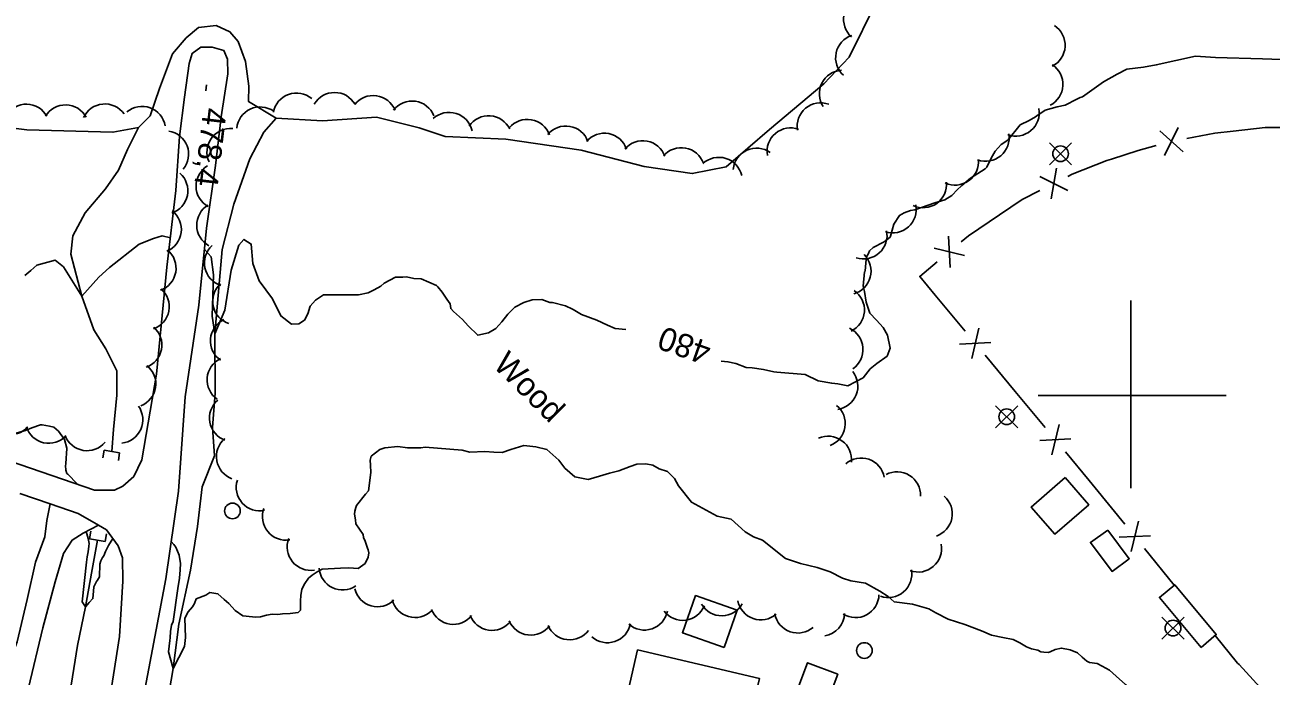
# Model space of a CAD drawing. Extents: x 642515 to 647219, y 6080136 to 6084356.
# Drawn here: x 643658.8 to 643817.9, y 6082164.2 to 6082247.3 of the extents above; entities that cross this region are included whole.
import ezdxf

# ---------------------------------------------------------------- set-up
doc = ezdxf.new("R2010")
doc.units = 0
for name, color, linetype in [('Level 1', 7, 'Continuous'), ('Level 19', 7, 'Continuous'), ('Level 2', 7, 'Continuous'), ('Level 21', 7, 'Continuous'), ('Level 26', 7, 'Continuous'), ('Level 3', 7, 'Continuous'), ('Level 31', 7, 'Continuous'), ('Level 36', 7, 'Continuous'), ('Level 37', 7, 'Continuous'), ('Level 4', 7, 'Continuous'), ('Level 44', 7, 'Continuous'), ('Level 56', 7, 'Continuous'), ('Level 61', 7, 'Continuous')]:
    doc.layers.add(name, color=color, linetype=linetype)

msp = doc.modelspace()

# ---------------------------------------------------------------- linework, layer by layer
at = {"layer": 'Level 1'}
for points in [[(643822.83, 6082242.79), (643816.82, 6082243.03), (643810.81, 6082243.2), (643808.25, 6082243.35), (643803.24, 6082242.24), (643801.6, 6082241.95), (643799.5, 6082241.68), (643798.24, 6082241.05), (643796.5, 6082240.08), (643793.84, 6082238.17), (643793.52, 6082238.07), (643793.09, 6082237.84), (643791.62, 6082237.08), (643790.58, 6082236.87), (643789.06, 6082236.47), (643788, 6082235.73), (643787.81, 6082235.6), (643787.02, 6082235.15), (643785.87, 6082234.57), (643784.27, 6082232.63), (643783.44, 6082232.07), (643782.68, 6082231.22)], [(643782.68, 6082231.22), (643782.15, 6082230.31), (643781.6, 6082229.19), (643781.37, 6082228.94), (643779.53, 6082227.76), (643778.4, 6082226.85), (643777.78, 6082226.25), (643777.2, 6082225.62), (643777.12, 6082225.54), (643776.26, 6082225.01), (643774.98, 6082224.62), (643772.39, 6082223.72), (643771.87, 6082223.65), (643771.03, 6082223.33), (643770.44, 6082223.01), (643769.73, 6082221.89), (643769.32, 6082220.34), (643769.24, 6082220.25), (643768.66, 6082219.78), (643768.42, 6082219.61), (643767.08, 6082218.89), (643766.62, 6082218.47), (643766.47, 6082218.14), (643766.25, 6082217.72), (643766.17, 6082216.95), (643766.06, 6082215.9), (643765.98, 6082215.82), (643765.83, 6082213.96), (643765.98, 6082213.28), (643766.21, 6082211.93), (643766.65, 6082210.54), (643767.5, 6082209.62), (643768.36, 6082208.7), (643768.93, 6082207.73), (643769.26, 6082206.05), (643768.87, 6082205.03), (643767.57, 6082204.11), (643766.72, 6082203.43), (643765.8, 6082202.25), (643763.87, 6082201.23), (643762.56, 6082201.48), (643761.79, 6082201.56), (643760.07, 6082201.87), (643758.41, 6082202.67), (643754.79, 6082203), (643754.42, 6082203.02), (643753.07, 6082203.31), (643751.64, 6082203.52), (643750.87, 6082203.6), (643749.55, 6082204.09), (643748.53, 6082204.32), (643747.67, 6082204.41)], [(643677.33, 6082220.14), (643676.26, 6082220.42), (643675.18, 6082220.08), (643673.35, 6082219.34), (643669.55, 6082216.35)], [(643735.5, 6082208.43), (643735.48, 6082208.42), (643734.13, 6082208.55), (643733.14, 6082208.98), (643731.81, 6082209.64), (643729.83, 6082210.34), (643728.79, 6082210.97), (643728.7, 6082211.05), (643727.79, 6082211.48), (643726.15, 6082211.88), (643725.78, 6082211.9), (643724.79, 6082212.25), (643723.54, 6082212.22), (643722.46, 6082211.88), (643721.31, 6082211.3), (643720.43, 6082210.41), (643719.67, 6082209.4), (643718.9, 6082208.56), (643717.95, 6082208.03), (643716.59, 6082207.71), (643715.36, 6082208.9), (643714.63, 6082209.7), (643713.48, 6082210.73), (643713.14, 6082211.11), (643713.07, 6082211.71), (643712.63, 6082212.33), (643712.02, 6082213.19), (643711.5, 6082213.88), (643711.33, 6082214.04), (643709.34, 6082214.9), (643708.41, 6082214.97), (643707.5, 6082215.16), (643707.02, 6082215.14), (643706.09, 6082215.13), (643704.63, 6082214.37), (643704.2, 6082213.98), (643703.37, 6082213.5), (643702.58, 6082213.13), (643701.34, 6082212.87), (643696.88, 6082212.88), (643695.86, 6082212.18), (643695.17, 6082211.42), (643694.9, 6082210.44), (643694.45, 6082209.61), (643693.75, 6082209.17), (643692.78, 6082209.12), (643691.43, 6082210.18), (643690.37, 6082212.36), (643688.65, 6082214.67), (643687.84, 6082216.86), (643687.66, 6082219.34), (643686.73, 6082219.94), (643686.08, 6082219.21), (643685.08, 6082216.03), (643684.27, 6082210.9), (643683.02, 6082207.88), (643682.65, 6082210.14), (643682.84, 6082215.44), (643682.55, 6082217.7), (643681.77, 6082218.55), (643681.67, 6082218.62)], [(643658.72, 6082215.35), (643659.5, 6082215.96), (643660.28, 6082216.64), (643662.63, 6082217.29), (643663.69, 6082216.42), (643666.01, 6082212.71), (643668.2, 6082215.11), (643669.55, 6082216.35)]]:
    msp.add_lwpolyline(points, dxfattribs=at)
at = {"layer": 'Level 19'}
for points in [[(643646.43, 6082151.03), (643648.36, 6082152.83), (643649.83, 6082154.81), (643650.96, 6082157.78), (643651.98, 6082159.78), (643652.92, 6082159.71), (643654.13, 6082161.23), (643655.79, 6082163.34), (643657.77, 6082168.55), (643659.05, 6082173.93), (643660.12, 6082178.72), (643661.31, 6082181.95), (643661.56, 6082184.03), (643661.96, 6082186.16)], [(643668.13, 6082183.45), (643666.2, 6082182.42), (643664.79, 6082181.53), (643663.7, 6082179.81), (643662.61, 6082176.19), (643661.03, 6082170.31), (643659.19, 6082162.67), (643656.75, 6082157.12), (643654.38, 6082152.5), (643653.83, 6082149.92), (643653.57, 6082147.16)]]:
    msp.add_lwpolyline(points, dxfattribs=at)
at = {"layer": 'Level 2'}
for points in [[(643653.36, 6082194.76), (643653.7, 6082194.78), (643654.78, 6082194.96), (643655.83, 6082195.09), (643657.48, 6082195.14), (643658.84, 6082195.53), (643659.63, 6082195.89), (643660.74, 6082196.27), (643660.94, 6082196.24), (643661.88, 6082196.09), (643662.46, 6082195.96), (643663.05, 6082195.43), (643663.79, 6082194.39), (643664.09, 6082193.28), (643664.05, 6082192.55), (643664.03, 6082192.03), (643663.99, 6082191.22), (643663.92, 6082191.06), (643663.99, 6082190.46), (643664.09, 6082190.06), (643664.22, 6082189.95), (643665.42, 6082188.73), (643665.44, 6082188.67)], [(643694.95, 6082176.66), (643695.45, 6082177.04), (643696.08, 6082177.48), (643696.71, 6082177.83), (643699.05, 6082177.95), (643700.14, 6082177.97), (643701.31, 6082177.91), (643702.21, 6082178.56), (643702.61, 6082179.35), (643702.67, 6082179.91), (643702.57, 6082180.31), (643702.51, 6082180.5), (643702.19, 6082181.41), (643702, 6082181.88), (643701.94, 6082182.24), (643701.02, 6082183.6), (643700.96, 6082184.12), (643700.84, 6082184.83), (643700.9, 6082185.24), (643701, 6082185.68), (643701.1, 6082185.97), (643702.25, 6082187.39), (643702.63, 6082187.82), (643702.91, 6082190.16), (643702.87, 6082191.12), (643702.83, 6082191.76), (643702.97, 6082192.25), (643704.06, 6082193.11), (643704.7, 6082193.3), (643706.39, 6082193.47), (643707.61, 6082193.3), (643708.25, 6082193.33), (643709.31, 6082193.31), (643709.87, 6082193.42), (643714.58, 6082193.02), (643715.56, 6082192.75), (643717.5, 6082192.85), (643718.64, 6082192.75), (643719.69, 6082192.73), (643720.8, 6082193.11), (643722.48, 6082193.6), (643724.02, 6082193.44), (643725.41, 6082193.11), (643726.94, 6082191.74), (643727.72, 6082190.74), (643728.99, 6082189.6), (643730.7, 6082189.29), (643732.14, 6082189.69), (643733.41, 6082190.07), (643734.61, 6082190.38)], [(643734.61, 6082190.38), (643736.04, 6082190.94), (643736.91, 6082191.22), (643738.04, 6082191.28), (643738.94, 6082191.09), (643739.77, 6082190.65), (643740.84, 6082190.3), (643741.7, 6082189.39), (643742.23, 6082188.45), (643743.87, 6082186.37), (643747.15, 6082184.57), (643748.95, 6082184.19), (643750.73, 6082182.6), (643751.81, 6082181.93), (643752.97, 6082181.51), (643755.91, 6082179.18), (643757.8, 6082178.55), (643759.93, 6082178.02), (643761.58, 6082177.47), (643763.15, 6082176.67), (643764.22, 6082176.32), (643766.1, 6082176.02), (643767.93, 6082174.99), (643769.01, 6082174.33), (643769.77, 6082173.64), (643772.13, 6082173.37), (643774.18, 6082172.75), (643775.1, 6082172.24), (643776.67, 6082171.44), (643777.74, 6082171.09), (643778.81, 6082170.75), (643780.91, 6082169.94), (643782.19, 6082169.4), (643783.66, 6082169.08), (643784.97, 6082168.83), (643785.8, 6082168.39), (643786.67, 6082167.91), (643787.29, 6082167.66), (643788.11, 6082167.47), (643788.52, 6082167.25), (643788.89, 6082167.23), (643789.45, 6082167.18), (643789.69, 6082167.27), (643790.33, 6082167.54), (643791.12, 6082167.75), (643792.23, 6082167.52), (643793.18, 6082167.13), (643793.77, 6082166.6), (643794.36, 6082166.07), (643794.73, 6082165.89), (643795.71, 6082165.78), (643796.33, 6082165.45)], [(643666.57, 6082182.62), (643666.83, 6082181.74), (643666.94, 6082181.1), (643666.92, 6082180.74), (643666.83, 6082180.05), (643666.7, 6082179.4), (643666.62, 6082178.72), (643666.07, 6082173.63), (643666.47, 6082173.01), (643666.97, 6082173.56), (643667.43, 6082174.07), (643667.5, 6082174.99), (643667.55, 6082175.56), (643667.88, 6082176.26), (643668.04, 6082176.42), (643668.26, 6082176.84), (643668.34, 6082178.45), (643668.43, 6082178.89), (643668.66, 6082179.31), (643668.85, 6082179.52), (643669.06, 6082180.09), (643669.43, 6082180.83), (643670, 6082181.73)], [(643677.43, 6082181.35), (643677.79, 6082180.99), (643678.01, 6082180.64), (643678.47, 6082179.62), (643678.64, 6082178.55), (643678.6, 6082177.74), (643678.5, 6082176.69), (643678.28, 6082175.36), (643677.69, 6082171.15), (643677.47, 6082170.66), (643677.35, 6082169.85), (643677.31, 6082169.05), (643677.25, 6082168.72), (643677.08, 6082167.27), (643677.7, 6082165.12), (643679.13, 6082167.96), (643679.24, 6082169.09), (643679.22, 6082170.33), (643679.19, 6082171.57), (643679.6, 6082172.36), (643680.17, 6082172.99), (643680.43, 6082173.45), (643680.64, 6082174.02), (643681.87, 6082174.52), (643682.38, 6082174.83), (643683.4, 6082174.69), (643684.21, 6082173.96), (643684.8, 6082173.43), (643685.61, 6082172.55), (643686.58, 6082171.84), (643687.8, 6082171.75), (643688.2, 6082171.69), (643688.85, 6082171.72), (643689.61, 6082171.96), (643690.33, 6082172.08), (643691.06, 6082172.04), (643691.66, 6082172.11), (643692.63, 6082172.16), (643693.67, 6082172.3), (643693.94, 6082172.59), (643693.96, 6082173.79), (643694.01, 6082174.44), (643694.13, 6082175.25), (643694.49, 6082175.99), (643694.95, 6082176.66)], [(643796.33, 6082165.45), (643797.29, 6082164.9), (643798.13, 6082164.14), (643799.32, 6082163.08), (643799.92, 6082162.39), (643800.65, 6082161.43), (643801.21, 6082160.78), (643801.66, 6082159.76), (643801.89, 6082159.25), (643802.21, 6082158.58), (643802.48, 6082157.95), (643802.88, 6082157.21), (643803.99, 6082155.91), (643804.76, 6082155.23), (643805.54, 6082154.83), (643806.6, 6082154.64), (643807.23, 6082154.23), (643809.64, 6082154.44), (643810.49, 6082154.37), (643812.06, 6082153.81), (643813.35, 6082152.7)]]:
    msp.add_lwpolyline(points, dxfattribs=at)
at = {"layer": 'Level 21'}
for points in [[(643674.1, 6082162.66), (643676.73, 6082176.59), (643678.37, 6082187.8), (643679.2, 6082199.82), (643680.98, 6082211.54), (643681.94, 6082221.4), (643683.08, 6082229.4), (643683.83, 6082235.59), (643684.66, 6082241.09), (643684.64, 6082242.97), (643684.17, 6082244.08), (643682.68, 6082244.49), (643681.21, 6082244.5), (643680.11, 6082243.71), (643679.74, 6082242.43), (643679.12, 6082238.12), (643678.51, 6082233.11), (643678.04, 6082226.21), (643676.88, 6082216.39), (643675.54, 6082202.74), (643673.67, 6082191.8), (643672.66, 6082189.64), (643671.26, 6082188.43), (643670.19, 6082187.93), (643667.64, 6082187.92), (643656.75, 6082191.65)], [(643658.11, 6082187.47), (643661.96, 6082186.16), (643665.57, 6082184.93), (643668.13, 6082183.45), (643669.18, 6082182.84), (643670.67, 6082180.81), (643671.2, 6082179.26), (643671.25, 6082176.3), (643670.84, 6082169.22), (643668.75, 6082155.9), (643666.6, 6082143.56), (643665.87, 6082142.91), (643663.83, 6082142.44), (643661.72, 6082142.49), (643659.17, 6082143.78), (643656.35, 6082145.62)]]:
    msp.add_lwpolyline(points, dxfattribs=at)
at = {"layer": 'Level 26'}
for p, q in [((643668.87, 6082193.02), (643668.69, 6082192.04)), ((643668.87, 6082193.02), (643670.85, 6082192.68)), ((643670.85, 6082192.68), (643670.69, 6082191.7)), ((643667.01, 6082181.7), (643667.19, 6082182.68)), ((643668.99, 6082181.34), (643669.17, 6082182.32)), ((643668.99, 6082181.34), (643667.01, 6082181.7))]:
    msp.add_line(p, q, dxfattribs=at)
at = {"layer": 'Level 3'}
msp.add_line((643681.94, 6082239.71), (643681.84, 6082238.92), dxfattribs=at)
at = {"layer": 'Level 31'}
for points in [[(643808.96, 6082167.82), (643803.64, 6082174.21), (643805.6, 6082175.84), (643810.91, 6082169.46), (643808.96, 6082167.82)], [(643748.05, 6082167.83), (643742.73, 6082169.7), (643744.4, 6082174.45), (643749.7, 6082172.59), (643748.05, 6082167.83)], [(643736.97, 6082167.52), (643752.56, 6082163.87), (643750.16, 6082153.65), (643744.82, 6082154.9), (643745.2, 6082156.53), (643735.05, 6082158.91), (643736.97, 6082167.52)], [(643756.57, 6082160.19), (643758.7, 6082165.86), (643762.57, 6082164.4), (643760.41, 6082158.67), (643756.57, 6082160.19)]]:
    msp.add_lwpolyline(points, dxfattribs=at)
at = {"layer": 'Level 36'}
for p, q in [((643792.43, 6082229.48), (643789.61, 6082232.3)), ((643789.61, 6082229.48), (643792.43, 6082232.3)), ((643785.55, 6082195.88), (643782.73, 6082198.7)), ((643782.73, 6082195.88), (643785.55, 6082198.7)), ((643806.79, 6082168.88), (643803.97, 6082171.7)), ((643803.97, 6082168.88), (643806.79, 6082171.7))]:
    msp.add_line(p, q, dxfattribs=at)
for centre in [(643791.02, 6082230.89), (643784.14, 6082197.29), (643685.26, 6082185.26), (643805.38, 6082170.29), (643765.96, 6082167.43)]:
    msp.add_circle(centre, 1, dxfattribs=at)
at = {"layer": 'Level 37'}
for p, q in [((643803.7, 6082233.81), (643806.66, 6082231.12)), ((643806.06, 6082234.26), (643804.3, 6082230.66)), ((643790.5, 6082229.05), (643789.81, 6082225.11)), ((643788.36, 6082227.97), (643791.95, 6082226.2)), ((643774.86, 6082218.81), (643778.75, 6082217.9)), ((643776.7, 6082220.35), (643776.91, 6082216.36)), ((643778.85, 6082208.22), (643775.01, 6082212.83)), ((643779.67, 6082204.73), (643780.6, 6082208.62)), ((643778.13, 6082206.58), (643782.13, 6082206.78)), ((643785.24, 6082200.52), (643781.4, 6082205.14)), ((643789.07, 6082195.91), (643785.24, 6082200.52)), ((643789.89, 6082192.42), (643790.82, 6082196.31)), ((643788.36, 6082194.27), (643792.35, 6082194.47)), ((643799.23, 6082183.55), (643795.45, 6082188.21)), ((643800.02, 6082180.06), (643800.98, 6082183.94)), ((643798.5, 6082181.92), (643802.5, 6082182.08)), ((643805.54, 6082175.79), (643801.76, 6082180.45)), ((643813.63, 6082165.82), (643810.76, 6082169.33)), ((643813.81, 6082165.63), (643813.63, 6082165.82))]:
    msp.add_line(p, q, dxfattribs=at)
for points in [[(643807.15, 6082232.84), (643810.73, 6082233.53), (643813.07, 6082233.79)], [(643813.07, 6082233.79), (643817.14, 6082234.23), (643819.04, 6082234.22)], [(643797.51, 6082230.21), (643800.94, 6082231.32), (643803.25, 6082231.95)], [(643791.94, 6082227.99), (643792.5, 6082228.28), (643796.91, 6082230.01), (643797.51, 6082230.21)], [(643783.24, 6082223.1), (643786.1, 6082225.03), (643788.37, 6082226.18)], [(643778.34, 6082219.65), (643779.25, 6082220.41), (643783.24, 6082223.1)], [(643775.01, 6082212.83), (643773.04, 6082215.21), (643775.27, 6082217.08)], [(643795.45, 6082188.21), (643794.69, 6082189.14), (643791.63, 6082192.83)], [(643817.9, 6082161.27), (643817.84, 6082161.27), (643813.81, 6082165.63)]]:
    msp.add_lwpolyline(points, dxfattribs=at)
at = {"layer": 'Level 4'}
for points in [[(643767.47, 6082250.19), (643764.02, 6082243.24), (643760.79, 6082239.82), (643753.85, 6082234), (643748.33, 6082229.23), (643743.98, 6082228.35), (643737.82, 6082229.25), (643729.79, 6082231.36), (643720.18, 6082232.74), (643712.42, 6082233.07), (643709.1, 6082234.2), (643703.64, 6082235.54), (643696.74, 6082235.1), (643690.85, 6082235.45), (643687.31, 6082237.55), (643687.36, 6082239.51), (643686.94, 6082242.67), (643685.98, 6082245.22), (643684.93, 6082246.47), (643683.18, 6082247.28), (643680.91, 6082247), (643679.35, 6082245.69), (643677.59, 6082243.65), (643675.96, 6082239.24), (643674.74, 6082235.71), (643673.27, 6082234.25), (643670, 6082233.63), (643658.98, 6082233.96), (643649.21, 6082235.16)], [(643676.51, 6082158.2), (643677.7, 6082165.12), (643678.4, 6082170.79), (643679.88, 6082177.69), (643680.79, 6082183.26), (643681.4, 6082188.33), (643682.96, 6082192.31), (643682.72, 6082195.91), (643683.04, 6082200.32), (643683.02, 6082207.88), (643683.96, 6082218.67), (643685.43, 6082224.44), (643687.47, 6082230.25), (643689.27, 6082233.64), (643690.85, 6082235.45)], [(643669.85, 6082192.86), (643670.06, 6082195.68), (643670.5, 6082200.05), (643670.49, 6082203.14), (643669.07, 6082205.95), (643667.55, 6082208.39), (643666.01, 6082212.71), (643664.61, 6082218.04), (643664.88, 6082220.42), (643666.43, 6082223.35), (643669.03, 6082226.41), (643670.69, 6082228.78), (643671.84, 6082231.45), (643673.27, 6082234.25)], [(643654.85, 6082148.72), (643657.64, 6082147.53), (643659.28, 6082147.13), (643660.52, 6082147.56), (643661.42, 6082148.82), (643662.24, 6082150.85), (643663.2, 6082155.36), (643664.38, 6082161.14), (643665.45, 6082168.09), (643666.47, 6082173.01), (643667.25, 6082177.31), (643668.01, 6082181.52)]]:
    msp.add_lwpolyline(points, dxfattribs=at)
at = {"layer": 'Level 44'}
for centre, start, end in [((643766.31, 6082248.05), 108.31, 228.2879), ((643765.29, 6082243.15), 108.31, 228.2879), ((643788.6, 6082244.74), 296.8925, 56.8705), ((643763.21, 6082238.55), 93.3557, 213.3337), ((643788.32, 6082239.75), 296.8925, 56.8705), ((643693.43, 6082235.64), 49.5492, 169.5272), ((643698.31, 6082235.71), 29.9377, 149.9156), ((643703.24, 6082235.32), 22.0531, 142.0311), ((643658.94, 6082234.22), 28.8778, 148.8557), ((643663.94, 6082234.12), 28.8778, 148.8557), ((643668.96, 6082234.25), 35.206, 155.1839), ((643673.71, 6082233.94), 10.0974, 130.0753), ((643688.79, 6082233.87), 54.6499, 174.6278), ((643708.2, 6082234.62), 22.0531, 142.0311), ((643760.37, 6082234.39), 69.8269, 189.8049), ((643785.3, 6082236.14), 249.9321, 9.91), ((643712.93, 6082233.17), 12.6874, 132.6654), ((643717.97, 6082232.74), 25.8653, 145.8432), ((643722.92, 6082232.28), 20.2496, 140.2275), ((643676.66, 6082230.82), 320.7469, 80.7248), ((643685, 6082231.11), 84.3796, 204.3575), ((643727.84, 6082231.43), 20.2496, 140.2275), ((643732.75, 6082230.51), 19.0899, 139.0679), ((643756.53, 6082231.19), 69.8269, 189.8049), ((643781.46, 6082232.93), 249.9321, 9.91), ((643737.66, 6082229.56), 19.5915, 139.5694), ((643742.58, 6082228.66), 19.5915, 139.5694), ((643752.2, 6082228.61), 54.5863, 174.5642), ((643747.38, 6082227.43), 12.9585, 132.9364), ((643777.54, 6082229.88), 245.3769, 5.3549), ((643676.56, 6082226.16), 288.3113, 48.2892), ((643683.61, 6082226.76), 120.8324, 240.8104), ((643773.46, 6082226.99), 245.3769, 5.3549), ((643675.74, 6082221.21), 292.5899, 52.5679), ((643683.69, 6082221.76), 120.8324, 240.8104), ((643769.59, 6082223.77), 251.7473, 11.7253), ((643765.86, 6082220.45), 251.7473, 11.7253), ((643684.68, 6082216.93), 132.2113, 252.1893), ((643675.05, 6082216.27), 290.1509, 50.1289), ((643763.82, 6082215.88), 285.0899, 45.0679), ((643685.73, 6082212.04), 132.2113, 252.1893), ((643674.18, 6082211.35), 289.2794, 49.2573), ((643762.97, 6082210.92), 295.7645, 55.7424), ((643685.44, 6082206.98), 115.2818, 235.2597), ((643673.24, 6082206.44), 289.2794, 49.2573), ((643762.79, 6082205.88), 304.6851, 64.6631), ((643685.02, 6082202), 115.2818, 235.2597), ((643672.47, 6082201.49), 291.2679, 51.2458), ((643762.13, 6082201.2), 278.4916, 38.4695), ((643670.81, 6082196.9), 275.979, 35.9569), ((643685.32, 6082197.12), 130.2156, 250.1935), ((643760.52, 6082196.42), 290.6409, 50.6188), ((643656.93, 6082198.02), 197.1035, 317.0815), ((643661.81, 6082196.9), 197.1035, 317.0815), ((643666.69, 6082195.95), 200.1828, 320.1607), ((643686.21, 6082192.2), 130.2156, 250.1935), ((643761.33, 6082191.81), 353.8262, 113.8041), ((643765.55, 6082189.02), 10.9362, 130.9141), ((643770.14, 6082187.26), 357.9734, 117.9514), ((643688.74, 6082188.27), 162.0831, 282.061), ((643774.19, 6082184.89), 288.8458, 48.8238), ((643692.08, 6082184.53), 159.3531, 279.3311), ((643695.25, 6082180.67), 159.3531, 279.3311), ((643772.82, 6082180.45), 250.5367, 10.5147), ((643699.33, 6082178.16), 183.9638, 303.9418), ((643769.02, 6082177.2), 250.5367, 10.5147), ((643703.79, 6082176.02), 193.9478, 313.9257), ((643764.83, 6082174.63), 238.2938, 358.2718), ((643708.59, 6082174.64), 193.9478, 313.9257), ((643713.47, 6082173.77), 201.2137, 321.1917), ((643742.75, 6082174.28), 217.7053, 337.6833), ((643747.75, 6082174.87), 210.7322, 330.7101), ((643752.75, 6082174.34), 190.439, 310.417), ((643718.41, 6082173), 201.2137, 321.1917), ((643723.36, 6082172.39), 203.2502, 323.2282), ((643737.87, 6082173.04), 228.8839, 348.8618), ((643757.47, 6082172.66), 190.439, 310.417), ((643760.43, 6082172.26), 279.5028, 358.2718), ((643728.33, 6082171.8), 203.2502, 323.2282), ((643733.14, 6082171.42), 228.8839, 348.8618)]:
    msp.add_arc(centre, 3, start, end, dxfattribs=at)
at = {"layer": 'Level 56'}
for points in [[(643791.62, 6082189.51), (643794.63, 6082186.04), (643790.29, 6082182.28), (643787.28, 6082185.75), (643791.62, 6082189.51)], [(643797.07, 6082182.82), (643799.8, 6082179.16), (643797.6, 6082177.53), (643794.84, 6082181.23), (643797.07, 6082182.82)]]:
    msp.add_lwpolyline(points, dxfattribs=at)
at = {"layer": 'Level 61'}
for p, q in [((643800, 6082212.16), (643800, 6082188.16)), ((643812.16, 6082200), (643788.16, 6082200))]:
    msp.add_line(p, q, dxfattribs=at)

# ---------------------------------------------------------------- texts
at = {"layer": 'Level 1'}
msp.add_text('480', height=3, rotation=160.4857, dxfattribs=at).set_placement((643746.62, 6082206.67))
at = {"layer": 'Level 3'}
msp.add_text('478,4', height=3, rotation=263.2257, dxfattribs=at).set_placement((643681.56, 6082236.86))
at = {"layer": 'Level 44'}
msp.add_text('Wood', height=3, rotation=315.1749, dxfattribs=at).set_placement((643718.42, 6082203.75))

doc.saveas('drawing.dxf')
